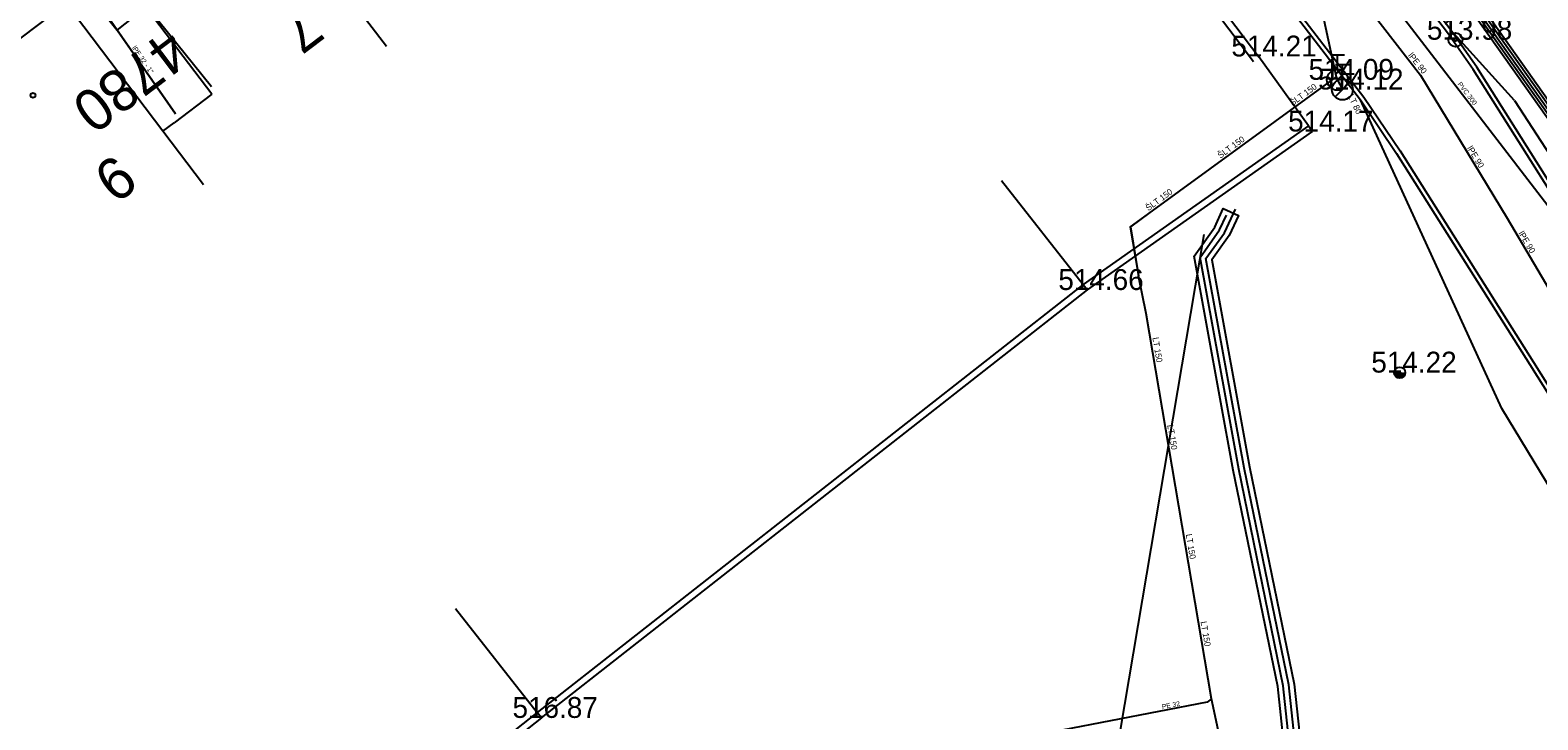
# Model space of a CAD drawing. Extents: x -668867 to -667827, y -1131943 to -1131019.
# Drawn here: x -668417.5 to -668363.3, y -1131392.1 to -1131367.3 of the extents above; entities that cross this region are included whole.
import ezdxf

# ---------------------------------------------------------------- set-up
doc = ezdxf.new("R2010")
doc.units = 0
for name, color, linetype in [('G_Bod_tecka', 7, 'Continuous'), ('G_Bod_vyska', 7, 'Continuous'), ('G_Breh_Teren', 7, 'Continuous'), ('G_Budovy-znacky', 7, 'Continuous'), ('G_Budovy_Objekty', 7, 'Continuous'), ('G_Budovy_vstupy', 7, 'Continuous'), ('G_Cesty_Schody', 7, 'Continuous'), ('G_Cisla_orientacni', 7, 'Continuous'), ('G_Cisla_popisna', 7, 'Continuous'), ('G_Plochy_zpevnene', 7, 'Continuous'), ('G_Ploty', 7, 'Continuous'), ('G_Ploty_vstupy', 7, 'Continuous'), ('G_Site-Sloupy', 7, 'Continuous'), ('G_Site-vodovod', 7, 'Continuous'), ('G_Z_CHRANICKA-TEPLOVOD_kotovane', 7, 'Continuous'), ('G_Z_ELsilove_podz_kotovane', 7, 'Continuous'), ('G_Z_KANAL_podz_kotovane', 7, 'Continuous'), ('G_Z_PLYNY_podz_geodeticky', 7, 'Continuous'), ('G_Z_SPOJE_podz_geodeticky', 7, 'Continuous'), ('G_Z_SPOJE_podz_kotovane', 7, 'Continuous'), ('G_Z_SPOJE_podz_priblizne', 7, 'Continuous'), ('G_Z_VODA_podz_kotovane', 7, 'Continuous'), ('Vrstva 13', 7, 'Continuous'), ('Vrstva 25', 7, 'Continuous'), ('Vrstva 26', 7, 'Continuous'), ('Vrstva 3', 7, 'Continuous'), ('Vrstva 4', 7, 'Continuous'), ('Vrstva 6', 7, 'Continuous'), ('Vrstva 7', 7, 'Continuous')]:
    doc.layers.add(name, color=color, linetype=linetype)

msp = doc.modelspace()

# ---------------------------------------------------------------- linework, layer by layer
at = {"layer": 'G_Bod_tecka'}
for p, q in [((-668366.31, -1131367.62), (-668366.31, -1131367.62)), ((-668373.4, -1131368.22), (-668373.4, -1131368.22)), ((-668370.55, -1131369.06), (-668370.55, -1131369.06)), ((-668370.37, -1131369.41), (-668370.37, -1131369.41)), ((-668371.44, -1131370.92), (-668371.44, -1131370.92)), ((-668379.53, -1131376.62), (-668379.53, -1131376.62)), ((-668368.31, -1131379.59), (-668368.31, -1131379.59)), ((-668399.16, -1131392.01), (-668399.16, -1131392.01))]:
    msp.add_line(p, q, dxfattribs=at)
at = {"layer": 'G_Breh_Teren'}
for p, q in [((-668364.64, -1131380.88), (-668369.72, -1131369.78)), ((-668364.19, -1131369.81), (-668359.21, -1131377.46)), ((-668358.86, -1131390.44), (-668364.64, -1131380.88))]:
    msp.add_line(p, q, dxfattribs=at)
msp.add_lwpolyline([(-668364.19, -1131369.81), (-668366.47, -1131367.28)], dxfattribs=at)
at = {"layer": 'G_Budovy-znacky'}
msp.add_circle((-668417.43, -1131369.62), 0.0875, dxfattribs=at)
at = {"layer": 'G_Budovy_Objekty'}
for p, q in [((-668404.73, -1131367.86), (-668406.19, -1131365.94)), ((-668412.76, -1131370.91), (-668416.24, -1131366.32)), ((-668411, -1131369.58), (-668413.06, -1131366.87)), ((-668412.76, -1131370.91), (-668412.36, -1131370.61)), ((-668411.3, -1131372.84), (-668412.76, -1131370.91))]:
    msp.add_line(p, q, dxfattribs=at)
at = {"layer": 'G_Budovy_vstupy'}
for p, q in [((-668416.84, -1131366.77), (-668420.46, -1131369.51)), ((-668411, -1131369.58), (-668412.36, -1131370.61))]:
    msp.add_line(p, q, dxfattribs=at)
at = {"layer": 'G_Cesty_Schody'}
for points in [[(-668355.04, -1131385.56), (-668360.89, -1131376.27), (-668365.67, -1131368.69), (-668366.59, -1131367.37), (-668378.77, -1131351.46), (-668388.76, -1131338.33)], [(-668391.56, -1131341.09), (-668381.8, -1131353.8), (-668369.6, -1131369.69), (-668368.3, -1131371.62), (-668363.5, -1131379.22), (-668357.66, -1131388.52)]]:
    msp.add_lwpolyline(points, dxfattribs=at)
at = {"layer": 'G_Plochy_zpevnene'}
for points in [[(-668354.91, -1131385.48), (-668360.76, -1131376.19), (-668365.54, -1131368.6), (-668366.47, -1131367.28), (-668378.65, -1131351.37), (-668388.64, -1131338.24)], [(-668392.25, -1131341.82), (-668391.58, -1131341.3), (-668381.92, -1131353.89), (-668369.72, -1131369.78), (-668368.43, -1131371.71), (-668363.63, -1131379.3), (-668357.79, -1131388.6)]]:
    msp.add_lwpolyline(points, dxfattribs=at)
at = {"layer": 'G_Ploty'}
for p, q in [((-668379.47, -1131360.15), (-668373.38, -1131368.23)), ((-668379.66, -1131360.3), (-668373.57, -1131368.4)), ((-668371.59, -1131370.72), (-668379.69, -1131376.42)), ((-668379.53, -1131376.62), (-668371.44, -1131370.92)), ((-668371.59, -1131370.72), (-668371.44, -1131370.92)), ((-668382.62, -1131372.68), (-668379.69, -1131376.42)), ((-668379.69, -1131376.42), (-668399.31, -1131391.82)), ((-668379.69, -1131376.42), (-668379.53, -1131376.62)), ((-668399.16, -1131392.01), (-668379.53, -1131376.62)), ((-668402.25, -1131388.08), (-668399.31, -1131391.82)), ((-668399.31, -1131391.82), (-668422.71, -1131410.22)), ((-668399.16, -1131392.01), (-668422.58, -1131410.44)), ((-668399.16, -1131392.01), (-668399.31, -1131391.82))]:
    msp.add_line(p, q, dxfattribs=at)
at = {"layer": 'G_Ploty_vstupy'}
msp.add_line((-668371.59, -1131370.72), (-668373.38, -1131368.23), dxfattribs=at)
at = {"layer": 'G_Site-Sloupy'}
for centre, radius in [((-668366.31, -1131367.62), 0.25), ((-668366.31, -1131367.62), 0.05), ((-668368.31, -1131379.59), 0.2)]:
    msp.add_circle(centre, radius, dxfattribs=at)
for radius in [0.18, 0.16, 0.14, 0.12, 0.1, 0.08, 0.06, 0.04, 0.02]:
    msp.add_arc((-668368.31, -1131379.59), radius, 180, 0, dxfattribs=at)
at = {"layer": 'G_Site-vodovod'}
for p, q in [((-668370.8, -1131368.16), (-668370.3, -1131368.16)), ((-668370.55, -1131368.685), (-668370.55, -1131368.16)), ((-668370.815, -1131369.325), (-668370.285, -1131368.795)), ((-668370.62, -1131368.51), (-668370.12, -1131368.51)), ((-668370.37, -1131369.035), (-668370.37, -1131368.51)), ((-668370.635, -1131369.675), (-668370.105, -1131369.145))]:
    msp.add_line(p, q, dxfattribs=at)
for centre in [(-668370.55, -1131369.06), (-668370.37, -1131369.41)]:
    msp.add_circle(centre, 0.375, dxfattribs=at)
at = {"layer": 'G_Z_CHRANICKA-TEPLOVOD_kotovane'}
for points in [[(-668362.302, -1131371.427), (-668366.81, -1131365.061)], [(-668366.49, -1131364.819), (-668361.978, -1131371.193)]]:
    msp.add_lwpolyline(points, dxfattribs=at)
msp.add_lwpolyline([(-668372.312, -1131393.55), (-668372.455, -1131393.147), (-668372.697, -1131390.886), (-668374.295, -1131383.097), (-668375.698, -1131375.4), (-668374.961, -1131374.359), (-668374.652, -1131373.694), (-668374.108, -1131373.946), (-668374.439, -1131374.661), (-668375.062, -1131375.54), (-668373.705, -1131382.983), (-668372.103, -1131390.794), (-668371.865, -1131393.013), (-668371.653, -1131393.616), (-668371.627, -1131393.69), (-668371.91, -1131393.79), (-668372.193, -1131393.89)], close=True, dxfattribs=at)
at = {"layer": 'G_Z_ELsilove_podz_kotovane'}
for points in [[(-668419.443, -1131335.014), (-668417.221, -1131333.919), (-668412.532, -1131332.039), (-668410.362, -1131330.885), (-668408.591, -1131329.653), (-668405.968, -1131328.377), (-668405.507, -1131328.152), (-668405.405, -1131328.075), (-668399.148, -1131323.348), (-668397.058, -1131324.065), (-668397.043, -1131324.07), (-668396.927, -1131324.155), (-668396.011, -1131324.826), (-668391.413, -1131330.276), (-668386.419, -1131336.36), (-668385.573, -1131337.636), (-668385.39, -1131339.593), (-668385.291, -1131341.769), (-668384.579, -1131342.901), (-668373.813, -1131355.897), (-668366.57, -1131364.88), (-668362.059, -1131371.251)], [(-668408.95, -1131333.1), (-668408.6, -1131332.82), (-668406.83, -1131330.34), (-668405.621, -1131328.487), (-668399.112, -1131323.572), (-668397.137, -1131324.25), (-668396.149, -1131324.974), (-668391.567, -1131330.404), (-668386.581, -1131336.48), (-668385.767, -1131337.704), (-668385.59, -1131339.607), (-668385.489, -1131341.831), (-668384.741, -1131343.019), (-668373.967, -1131356.023), (-668366.73, -1131365), (-668362.221, -1131371.369)], [(-668408.95, -1131333.1), (-668406.83, -1131330.34), (-668406.29, -1131329.53), (-668406.257, -1131329.495), (-668405.49, -1131328.67), (-668399.24, -1131323.79), (-668397.09, -1131324.16), (-668396.08, -1131324.9), (-668391.49, -1131330.34), (-668386.5, -1131336.42), (-668385.67, -1131337.67), (-668385.49, -1131339.6), (-668385.39, -1131341.8), (-668384.66, -1131342.96), (-668373.89, -1131355.96), (-668366.65, -1131364.94), (-668362.14, -1131371.31), (-668356.03, -1131379.6), (-668350.78, -1131387.81), (-668349.38, -1131389.91), (-668343.13, -1131397.67), (-668337.721, -1131404.671), (-668337.216, -1131404.25), (-668337.06, -1131404.25)], [(-668372.062, -1131393.058), (-668372.301, -1131390.825), (-668373.902, -1131383.021), (-668375.274, -1131375.493), (-668374.613, -1131374.56), (-668374.218, -1131373.708)], [(-668372.258, -1131393.102), (-668372.499, -1131390.855), (-668374.098, -1131383.059), (-668375.486, -1131375.447), (-668374.787, -1131374.46), (-668374.542, -1131373.932)]]:
    msp.add_lwpolyline(points, dxfattribs=at)
at = {"layer": 'G_Z_KANAL_podz_kotovane'}
msp.add_line((-668377.82, -1131354.24), (-668351.51, -1131388.55), dxfattribs=at)
at = {"layer": 'G_Z_PLYNY_podz_geodeticky'}
msp.add_lwpolyline([(-668417.93, -1131362.84), (-668414.4, -1131367.28), (-668413.31, -1131366.41)], dxfattribs=at)
at = {"layer": 'G_Z_SPOJE_podz_geodeticky'}
msp.add_lwpolyline([(-668417.1, -1131361.51), (-668415.17, -1131364.13), (-668414.5, -1131364.96), (-668411.02, -1131369.3)], dxfattribs=at)
at = {"layer": 'G_Z_SPOJE_podz_kotovane'}
for points in [[(-668494.591, -1131391.51), (-668478.65, -1131379.59), (-668465.221, -1131369.43), (-668451.881, -1131359.43), (-668441.881, -1131351.731), (-668434.02, -1131345.81), (-668419.495, -1131334.929), (-668417.261, -1131333.827), (-668412.575, -1131331.949), (-668410.415, -1131330.799), (-668408.642, -1131329.567), (-668405.565, -1131328.068), (-668399.165, -1131323.237), (-668396.997, -1131323.98), (-668395.942, -1131324.753), (-668391.337, -1131330.212), (-668386.339, -1131336.301), (-668385.475, -1131337.602), (-668385.291, -1131339.586), (-668385.192, -1131341.738), (-668384.497, -1131342.843), (-668373.735, -1131355.834), (-668366.491, -1131364.82), (-668361.978, -1131371.193)], [(-668494.47, -1131391.67), (-668478.53, -1131379.75), (-668465.1, -1131369.59), (-668451.76, -1131359.59), (-668441.76, -1131351.89), (-668433.9, -1131345.97), (-668419.39, -1131335.1), (-668417.18, -1131334.01), (-668412.49, -1131332.13), (-668410.31, -1131330.97), (-668408.54, -1131329.74), (-668405.46, -1131328.24), (-668399.13, -1131323.46), (-668397.09, -1131324.16), (-668396.08, -1131324.9), (-668391.49, -1131330.34), (-668386.5, -1131336.42), (-668385.67, -1131337.67), (-668385.49, -1131339.6), (-668385.39, -1131341.8), (-668384.66, -1131342.96), (-668373.89, -1131355.96), (-668366.65, -1131364.94), (-668362.14, -1131371.31)], [(-668494.47, -1131391.67), (-668478.53, -1131379.75), (-668465.1, -1131369.59), (-668451.76, -1131359.59), (-668441.76, -1131351.89), (-668433.9, -1131345.97), (-668419.39, -1131335.1), (-668417.18, -1131334.01), (-668412.49, -1131332.13), (-668410.31, -1131330.97), (-668408.54, -1131329.74), (-668405.46, -1131328.24), (-668399.13, -1131323.46), (-668397.09, -1131324.16), (-668396.08, -1131324.9), (-668391.49, -1131330.34), (-668386.5, -1131336.42), (-668385.67, -1131337.67), (-668385.49, -1131339.6), (-668385.39, -1131341.8), (-668384.66, -1131342.96), (-668373.89, -1131355.96), (-668366.65, -1131364.94), (-668362.14, -1131371.31)], [(-668417.1, -1131361.51), (-668415.17, -1131364.13), (-668414.5, -1131364.96), (-668411.02, -1131369.3)], [(-668378.82, -1131395.29), (-668375.34, -1131374.62)]]:
    msp.add_lwpolyline(points, dxfattribs=at)
at = {"layer": 'G_Z_SPOJE_podz_priblizne'}
msp.add_lwpolyline([(-668417.1, -1131361.51), (-668415.17, -1131364.13), (-668414.5, -1131364.96), (-668411.02, -1131369.3)], dxfattribs=at)
at = {"layer": 'G_Z_VODA_podz_kotovane'}
for points in [[(-668390.96, -1131340.9), (-668371.97, -1131365.61), (-668371.54, -1131366.16), (-668371.23, -1131366.53), (-668371.07, -1131366.74), (-668370.59, -1131368.95), (-668377.34, -1131373.87), (-668377.99, -1131374.35), (-668377.7, -1131376.11)], [(-668418.34, -1131361.6), (-668418.29, -1131361.68), (-668412.31, -1131370.28)], [(-668371.54, -1131366.16), (-668371.4, -1131366.07), (-668370.38, -1131365.25), (-668367.57, -1131368.89), (-668364.45, -1131374.04), (-668361.42, -1131379.18), (-668358.58, -1131384.1), (-668354.88, -1131388.99), (-668350.92, -1131393.63), (-668343.05, -1131402.42), (-668337.87, -1131408.31), (-668331.71, -1131415.7), (-668327.79, -1131420.6)], [(-668370.59, -1131368.95), (-668370.55, -1131369.07), (-668370.37, -1131369.41)], [(-668362.72, -1131454.38), (-668362.92, -1131452.82), (-668364.67, -1131444.16), (-668365.58, -1131439.63), (-668366.38, -1131435.35), (-668367.09, -1131431.58), (-668368.16, -1131426.31), (-668368.17, -1131426.28), (-668369.18, -1131420.47), (-668369.48, -1131419.1), (-668369.82, -1131417.18), (-668370.72, -1131412.17), (-668371.68, -1131407.47), (-668372.04, -1131405.71), (-668372.07, -1131405.57), (-668373.46, -1131398.87), (-668375.07, -1131391.32), (-668377.42, -1131377.46), (-668377.7, -1131376.11)], [(-668375.07, -1131391.32), (-668375.23, -1131391.45), (-668382.18, -1131392.79)]]:
    msp.add_lwpolyline(points, dxfattribs=at)
at = {"layer": 'Vrstva 13'}
msp.add_line((-668377.82, -1131354.24), (-668351.51, -1131388.55), dxfattribs=at)
at = {"layer": 'Vrstva 25'}
msp.add_lwpolyline([(-668370.59, -1131368.95), (-668370.55, -1131369.07), (-668370.37, -1131369.41)], dxfattribs=at)
at = {"layer": 'Vrstva 26'}
for points in [[(-668390.958, -1131340.902), (-668371.973, -1131365.61), (-668371.539, -1131366.156), (-668371.232, -1131366.532), (-668371.074, -1131366.737), (-668370.59, -1131368.95), (-668377.34, -1131373.87), (-668377.995, -1131374.35), (-668377.7, -1131376.11)], [(-668418.344, -1131361.602), (-668418.29, -1131361.68), (-668412.312, -1131370.276)], [(-668371.539, -1131366.156), (-668371.405, -1131366.074), (-668370.38, -1131365.247), (-668367.57, -1131368.894), (-668364.452, -1131374.041), (-668361.418, -1131379.182), (-668358.584, -1131384.105), (-668354.881, -1131388.995), (-668350.925, -1131393.632), (-668343.054, -1131402.423), (-668337.866, -1131408.307), (-668331.706, -1131415.695), (-668327.786, -1131420.6)], [(-668362.72, -1131454.38), (-668362.92, -1131452.82), (-668364.667, -1131444.156), (-668365.58, -1131439.63), (-668366.382, -1131435.355), (-668367.09, -1131431.58), (-668368.163, -1131426.312), (-668368.17, -1131426.28), (-668369.18, -1131420.47), (-668369.48, -1131419.1), (-668369.823, -1131417.183), (-668370.72, -1131412.17), (-668371.682, -1131407.465), (-668372.042, -1131405.708), (-668372.07, -1131405.57), (-668373.46, -1131398.87), (-668375.07, -1131391.32), (-668377.42, -1131377.46), (-668377.7, -1131376.11)], [(-668375.07, -1131391.32), (-668375.23, -1131391.45), (-668382.18, -1131392.79)]]:
    msp.add_lwpolyline(points, dxfattribs=at)
at = {"layer": 'Vrstva 6'}
for p, q in [((-668370.55, -1131369.07), (-668370.55, -1131369.07)), ((-668377.34, -1131373.87), (-668377.34, -1131373.87)), ((-668377.42, -1131377.46), (-668377.42, -1131377.46)), ((-668375.23, -1131391.45), (-668375.23, -1131391.45))]:
    msp.add_line(p, q, dxfattribs=at)
at = {"layer": 'Vrstva 7'}
msp.add_line((-668370.37, -1131369.41), (-668370.37, -1131369.41), dxfattribs=at)

# ---------------------------------------------------------------- texts
at = {"layer": 'G_Bod_vyska'}
for s, p in [('513.98', (-668367.334, -1131367.62)), ('514.21', (-668374.361, -1131368.22)), ('514.09', (-668371.586, -1131369.06)), ('514.12', (-668371.241, -1131369.41)), ('514.17', (-668372.321, -1131370.92)), ('514.66', (-668380.58, -1131376.62)), ('514.22', (-668369.332, -1131379.59)), ('516.87', (-668400.196, -1131392.01))]:
    msp.add_text(s, height=0.75, dxfattribs=at).set_placement(p)
at = {"layer": 'G_Cisla_orientacni'}
for s, rotation, p in [('7', 217.1774, (-668407.774, -1131366.313)), ('9', 217.1297, (-668414.469, -1131371.68))]:
    msp.add_text(s, height=1.5, rotation=rotation, dxfattribs=at).set_placement(p)
at = {"layer": 'G_Cisla_popisna'}
msp.add_text('4780', height=1.5, rotation=217.1297, dxfattribs=at).set_placement((-668412.581, -1131367.165))
at = {"layer": 'Vrstva 3'}
msp.add_text('PVC 300', height=0.1755, rotation=307.4546, dxfattribs=at).set_placement((-668366.243, -1131369.221))
at = {"layer": 'Vrstva 4'}
for s, height, rotation, p in [('lPE 32 - 1"', 0.17551, 304.8159, (-668413.88, -1131367.913)), ('lPE 90', 0.2194, 308.4537, (-668368.023, -1131368.19)), ('ŠLT 150', 0.2194, 36.1181, (-668372.163, -1131370.01)), ('LT 80', 0.2194, 295.555, (-668370.18, -1131369.644)), ('ŠLT 150', 0.2194, 36.1181, (-668374.755, -1131371.9)), ('lPE 90', 0.2194, 301.2469, (-668365.898, -1131371.518)), ('ŠLT 150', 0.2194, 36.1181, (-668377.346, -1131373.789)), ('lPE 90', 0.2194, 300.5009, (-668364.051, -1131374.581)), ('LT 150', 0.2194, 279.6277, (-668377.2, -1131378.338)), ('LT 150', 0.2194, 279.6277, (-668376.667, -1131381.482)), ('LT 150', 0.2194, 279.5941, (-668376.001, -1131385.411)), ('LT 150', 0.2194, 279.6277, (-668375.468, -1131388.554)), ('PE 32', 0.1755, 10.9025, (-668376.842, -1131391.698))]:
    msp.add_text(s, height=height, rotation=rotation, dxfattribs=at).set_placement(p)

doc.saveas('drawing.dxf')
